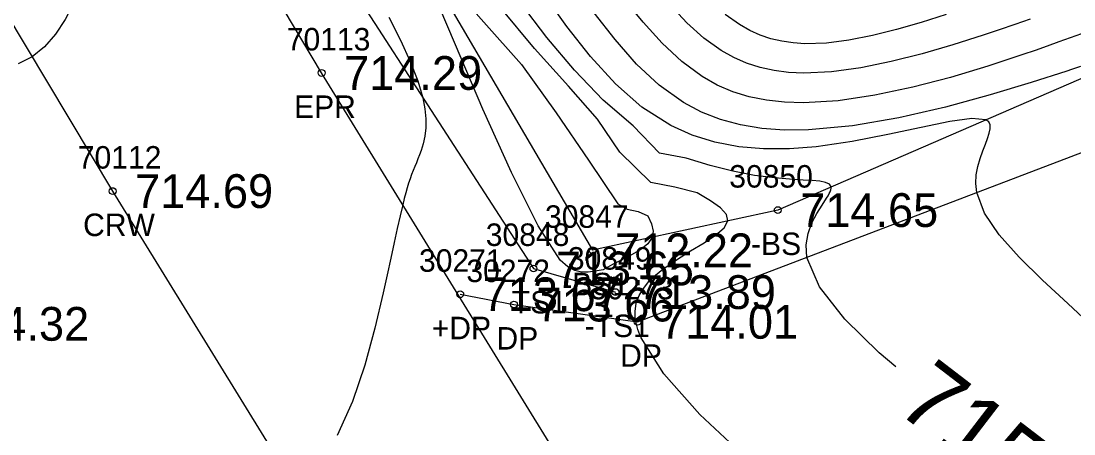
# Model space of a CAD drawing. Extents: x 1376587 to 1378239, y 1000335 to 1003031.
# Drawn here: x 1377178.89 to 1377225.72, y 1001951.31 to 1001969.67 of the extents above; entities that cross this region are included whole.
import ezdxf

# ---------------------------------------------------------------- set-up
doc = ezdxf.new("R2010")
doc.units = 0
for name, color, linetype in [('RD_DTM_BkLn1', 7, 'Continuous'), ('RD_DTM_BkLn2', 7, 'Continuous'), ('RD_DTM_BkLn_txCode', 7, 'Continuous'), ('RD_DTM_Major1', 7, 'Continuous'), ('RD_DTM_Major1_Lbl', 7, 'Continuous'), ('RD_DTM_Minor1', 7, 'Continuous'), ('RD_EX_Driveway', 7, 'Continuous'), ('RD_EX_Driveway_txCode', 7, 'Continuous'), ('RD_EX_Road', 7, 'Continuous'), ('RD_EX_Road_txCode', 7, 'Continuous'), ('RD_EX_TX_Driveway_ELEV', 7, 'Continuous'), ('RD_EX_TX_Misc_ELEV', 7, 'Continuous'), ('RD_EX_TX_Road_ELEV', 7, 'Continuous'), ('RD_HC_Survey_ELEV', 7, 'Continuous'), ('RD_HC_Survey_txCode', 7, 'Continuous'), ('RD_SMD_Locator', 7, 'Continuous')]:
    doc.layers.add(name, color=color, linetype=linetype)

msp = doc.modelspace()

# ---------------------------------------------------------------- linework, layer by layer
at = {"layer": 'RD_DTM_BkLn1'}
msp.add_lwpolyline([(1377340.411, 1001702.156), (1377308.865, 1001753.727), (1377278.246, 1001805.238), (1377245.962, 1001858.008), (1377214.824, 1001910.42), (1377182.966, 1001962.109), (1377151.242, 1002015.115), (1377120.387, 1002065.538), (1377089.615, 1002116.564), (1377055.769, 1002172.475), (1377024.269, 1002225.826), (1377004.131, 1002257.876), (1377003.447, 1002259.314)], dxfattribs=at)
at = {"layer": 'RD_DTM_BkLn2'}
for points in [[(1376977.592, 1002343.743), (1376991.525, 1002318.779), (1377012.226, 1002283.102), (1377032.893, 1002247.364), (1377053.281, 1002213.6), (1377075.695, 1002176.413), (1377096.747, 1002142.056), (1377117.513, 1002106.979), (1377138.493, 1002071.226), (1377160.243, 1002035.712), (1377181.074, 1001999.107), (1377204.311, 1001959.476)], [(1376971.766, 1002339.684), (1376984.16, 1002314.581), (1377005.368, 1002280.112), (1377027.082, 1002243.848), (1377048.279, 1002210.776), (1377069.87, 1002173.423), (1377092.065, 1002138.92), (1377112.017, 1002104.252), (1377133.641, 1002068.495), (1377155.53, 1002032.726), (1377177.087, 1001996.618), (1377201.678, 1001958.67), (1377205.328, 1001957.618)], [(1377337.57, 1002021.804), (1377291.844, 1001996.183), (1377254.242, 1001979.335), (1377212.545, 1001961.265), (1377204.311, 1001959.476)]]:
    msp.add_lwpolyline(points, dxfattribs=at)
at = {"layer": 'RD_DTM_Major1'}
for points in [[(1377183.682, 1001977.716), (1377183.402, 1001976.612), (1377182.968, 1001975.114), (1377182.491, 1001973.636), (1377181.985, 1001972.226), (1377181.63, 1001971.328), (1377181.258, 1001970.496), (1377180.859, 1001969.744), (1377180.422, 1001969.083), (1377179.936, 1001968.525), (1377179.39, 1001968.084), (1377178.768, 1001967.764)], [(1377217.8, 1001954.296), (1377217.059, 1001954.92), (1377215.525, 1001956.413), (1377214.395, 1001957.846), (1377213.834, 1001959.163), (1377213.803, 1001959.715), (1377213.891, 1001960.226), (1377214.063, 1001960.694), (1377214.282, 1001961.114), (1377214.513, 1001961.485), (1377214.72, 1001961.802), (1377214.782, 1001961.903), (1377214.835, 1001961.997), (1377214.877, 1001962.083), (1377214.906, 1001962.161), (1377214.92, 1001962.232), (1377214.919, 1001962.294), (1377214.843, 1001962.413), (1377214.671, 1001962.493), (1377214.413, 1001962.544), (1377214.08, 1001962.576), (1377213.682, 1001962.6), (1377213.23, 1001962.625), (1377212.416, 1001962.692), (1377211.515, 1001962.807), (1377210.549, 1001962.988), (1377209.544, 1001963.252), (1377208.474, 1001963.568), (1377207.281, 1001963.8), (1377206.116, 1001965.014), (1377204.782, 1001966.158), (1377203.505, 1001967.483), (1377202.281, 1001968.94), (1377201.103, 1001970.479)], [(1377220.032, 1001969.959), (1377218.928, 1001969.607), (1377217.833, 1001969.289), (1377216.757, 1001969.02), (1377215.712, 1001968.815), (1377214.707, 1001968.69), (1377213.754, 1001968.662), (1377213.229, 1001968.696), (1377212.723, 1001968.77), (1377212.234, 1001968.886), (1377211.759, 1001969.047), (1377211.297, 1001969.253), (1377210.846, 1001969.509), (1377210.211, 1001969.962)]]:
    msp.add_lwpolyline(points, dxfattribs=at)
at = {"layer": 'RD_DTM_Minor1'}
for points in [[(1377197.988, 1001971.302), (1377199.478, 1001969.622), (1377201.148, 1001967.738), (1377202.695, 1001965.584), (1377204.122, 1001963.479), (1377205.433, 1001961.544), (1377205.845, 1001961.303), (1377206.344, 1001961.207), (1377206.763, 1001961.011), (1377206.929, 1001960.653), (1377206.997, 1001960.334), (1377206.953, 1001960.05), (1377206.766, 1001959.768), (1377206.46, 1001959.516), (1377206.072, 1001959.285), (1377205.64, 1001959.064), (1377205.199, 1001958.842), (1377204.786, 1001958.609), (1377204.432, 1001958.552), (1377204.112, 1001958.508), (1377203.811, 1001958.505), (1377203.514, 1001958.573), (1377203.206, 1001958.74), (1377202.872, 1001959.036)], [(1377202.872, 1001959.036), (1377201.886, 1001960.571), (1377200.699, 1001962.942), (1377199.433, 1001965.755), (1377198.207, 1001968.617), (1377197.142, 1001971.135)], [(1377226.579, 1001956.057), (1377225.442, 1001957.108), (1377224.316, 1001958.15), (1377223.276, 1001959.174), (1377222.393, 1001960.17), (1377221.741, 1001961.131), (1377221.393, 1001962.045), (1377221.351, 1001962.448), (1377221.373, 1001962.837), (1377221.443, 1001963.209), (1377221.545, 1001963.561), (1377221.664, 1001963.892), (1377221.783, 1001964.199), (1377221.879, 1001964.454), (1377221.952, 1001964.683), (1377221.991, 1001964.884), (1377221.986, 1001965.051), (1377221.926, 1001965.183), (1377221.799, 1001965.276), (1377221.183, 1001965.333), (1377220.193, 1001965.198), (1377218.917, 1001964.937), (1377217.443, 1001964.618), (1377215.858, 1001964.308), (1377214.252, 1001964.075), (1377213.062, 1001963.985), (1377211.913, 1001963.986), (1377210.808, 1001964.083), (1377209.75, 1001964.284), (1377208.742, 1001964.595), (1377207.786, 1001965.023), (1377206.507, 1001965.844), (1377205.324, 1001966.879), (1377204.217, 1001968.086), (1377203.167, 1001969.421), (1377202.155, 1001970.845)], [(1377211.083, 1001950.305), (1377209.081, 1001952.182), (1377207.479, 1001953.984), (1377206.465, 1001955.592), (1377206.411, 1001955.717), (1377206.363, 1001955.84), (1377206.321, 1001955.96), (1377206.286, 1001956.078), (1377206.256, 1001956.194), (1377206.232, 1001956.307), (1377206.22, 1001956.384), (1377206.21, 1001956.459), (1377206.204, 1001956.533), (1377206.2, 1001956.606), (1377206.199, 1001956.679), (1377206.2, 1001956.75), (1377206.255, 1001957.12), (1377206.38, 1001957.464), (1377206.569, 1001957.785), (1377206.813, 1001958.086), (1377207.103, 1001958.37), (1377207.433, 1001958.64), (1377208.036, 1001959.058), (1377208.666, 1001959.448), (1377209.267, 1001959.813), (1377209.783, 1001960.156), (1377210.157, 1001960.478), (1377210.332, 1001960.784), (1377210.271, 1001961.074), (1377209.999, 1001961.368), (1377209.552, 1001961.683), (1377208.968, 1001962.037), (1377207.966, 1001962.281), (1377206.907, 1001962.484), (1377205.523, 1001963.839), (1377204.532, 1001965.301), (1377203.232, 1001966.772), (1377201.721, 1001968.454), (1377200.204, 1001970.285)], [(1377226.053, 1001969.105), (1377225.552, 1001968.922), (1377225.043, 1001968.738), (1377224.523, 1001968.553), (1377223.992, 1001968.366), (1377223.447, 1001968.178), (1377221.881, 1001967.662), (1377220.235, 1001967.167), (1377218.551, 1001966.725), (1377216.87, 1001966.368), (1377215.235, 1001966.127), (1377213.687, 1001966.034), (1377212.844, 1001966.059), (1377212.042, 1001966.148), (1377211.277, 1001966.304), (1377210.548, 1001966.529), (1377209.851, 1001966.826), (1377209.184, 1001967.199), (1377208.273, 1001967.867), (1377207.402, 1001968.679), (1377206.555, 1001969.617), (1377205.718, 1001970.662)], [(1377223.777, 1001969.753), (1377223.083, 1001969.514), (1377222.385, 1001969.277), (1377221.677, 1001969.042), (1377220.334, 1001968.614), (1377218.966, 1001968.213), (1377217.595, 1001967.864), (1377216.246, 1001967.589), (1377214.941, 1001967.411), (1377213.705, 1001967.354), (1377213.029, 1001967.385), (1377212.381, 1001967.467), (1377211.759, 1001967.603), (1377211.161, 1001967.795), (1377210.585, 1001968.045), (1377210.028, 1001968.358), (1377209.257, 1001968.915), (1377208.508, 1001969.594), (1377207.767, 1001970.385)], [(1377195.249, 1001969.844), (1377195.766, 1001968.813), (1377196.199, 1001967.869), (1377196.537, 1001967.015), (1377196.765, 1001966.251), (1377196.856, 1001965.766), (1377196.895, 1001965.323), (1377196.888, 1001964.92), (1377196.845, 1001964.552), (1377196.774, 1001964.216), (1377196.681, 1001963.908), (1377196.615, 1001963.723), (1377196.545, 1001963.545), (1377196.473, 1001963.371), (1377196.4, 1001963.198), (1377196.328, 1001963.024), (1377196.258, 1001962.844), (1377196.192, 1001962.66), (1377196.128, 1001962.466), (1377196.065, 1001962.256), (1377196.001, 1001962.029), (1377195.936, 1001961.779), (1377195.868, 1001961.505), (1377195.751, 1001961.01), (1377195.623, 1001960.447), (1377195.484, 1001959.818), (1377195.332, 1001959.129), (1377195.167, 1001958.383), (1377194.989, 1001957.584), (1377194.622, 1001956.013), (1377194.179, 1001954.371), (1377193.632, 1001952.751), (1377192.952, 1001951.245)], [(1377226.011, 1001967.647), (1377225.612, 1001967.514), (1377225.401, 1001967.444), (1377223.822, 1001966.935), (1377221.992, 1001966.384), (1377219.999, 1001965.844), (1377217.928, 1001965.369), (1377215.868, 1001965.013), (1377213.906, 1001964.83), (1377212.845, 1001964.822), (1377211.842, 1001964.894), (1377210.895, 1001965.048), (1377210, 1001965.29), (1377209.154, 1001965.621), (1377208.353, 1001966.045), (1377207.276, 1001966.816), (1377206.267, 1001967.759), (1377205.309, 1001968.843), (1377204.383, 1001970.041)]]:
    msp.add_lwpolyline(points, dxfattribs=at)
at = {"layer": 'RD_EX_Driveway'}
msp.add_lwpolyline([(1377198.424, 1001957.522), (1377200.814, 1001957.063), (1377206.313, 1001956.296), (1377237.765, 1001968.287), (1377271.947, 1001983.935), (1377310.876, 1002003.146)], dxfattribs=at)
at = {"layer": 'RD_EX_Road'}
msp.add_lwpolyline([(1377350.339, 1001708.261), (1377317.923, 1001758.892), (1377286.961, 1001809.893), (1377254.767, 1001863.401), (1377224.604, 1001914.857), (1377192.26, 1001967.361), (1377160.973, 1002019.841), (1377129.715, 1002070.663), (1377099.389, 1002121.709), (1377064.159, 1002179.082), (1377033.485, 1002231.09), (1377014.7, 1002262.97), (1377013.314, 1002264.907)], dxfattribs=at)
at = {"layer": 'RD_SMD_Locator'}
for centre in [(1377192.26, 1001967.361), (1377182.966, 1001962.109), (1377212.545, 1001961.265), (1377204.311, 1001959.476), (1377201.678, 1001958.67), (1377198.424, 1001957.522), (1377205.328, 1001957.618), (1377200.814, 1001957.063), (1377206.313, 1001956.296)]:
    msp.add_circle(centre, 0.15, dxfattribs=at)

# ---------------------------------------------------------------- texts
at = {"layer": 'RD_DTM_BkLn_txCode'}
for s, p in [('30850', (1377210.388, 1001962.265)), ('30847', (1377202.193, 1001960.476)), ('30848', (1377199.56, 1001959.67)), ('-BS', (1377211.356, 1001959.265)), ('30849', (1377203.21, 1001958.618)), ('-BS1', (1377202.957, 1001957.476)), ('TS1', (1377200.717, 1001956.67)), ('-TS1', (1377203.958, 1001955.618))]:
    msp.add_text(s, height=1, dxfattribs=at).set_placement(p)
at = {"layer": 'RD_DTM_Major1_Lbl'}
msp.add_text('715', height=3, rotation=322.5171, dxfattribs=at).set_placement((1377217.718, 1001952.386))
at = {"layer": 'RD_EX_Driveway_txCode'}
for s, p in [('30271', (1377196.589, 1001958.522)), ('30272', (1377198.696, 1001958.063)), ('30273', (1377204.195, 1001957.296)), ('+DP', (1377197.156, 1001955.522)), ('DP', (1377200.034, 1001955.063)), ('DP', (1377205.533, 1001954.296))]:
    msp.add_text(s, height=1, dxfattribs=at).set_placement(p)
at = {"layer": 'RD_EX_Road_txCode'}
for s, p in [('70113', (1377190.709, 1001968.361)), ('EPR', (1377191.032, 1001965.361))]:
    msp.add_text(s, height=1, dxfattribs=at).set_placement(p)
at = {"layer": 'RD_EX_TX_Driveway_ELEV'}
for s, p in [('713.67', (1377199.424, 1001956.772)), ('713.66', (1377201.814, 1001956.313)), ('714.01', (1377207.313, 1001955.546))]:
    msp.add_text(s, height=1.5, dxfattribs=at).set_placement(p)
at = {"layer": 'RD_EX_TX_Misc_ELEV'}
for s, p in [('714.65', (1377213.545, 1001960.515)), ('712.22', (1377205.311, 1001958.726)), ('713.65', (1377202.678, 1001957.92)), ('713.89', (1377206.328, 1001956.868))]:
    msp.add_text(s, height=1.5, dxfattribs=at).set_placement(p)
at = {"layer": 'RD_EX_TX_Road_ELEV'}
for s, p in [('714.29', (1377193.26, 1001966.611)), ('714.32', (1377175.784, 1001955.457))]:
    msp.add_text(s, height=1.5, dxfattribs=at).set_placement(p)
at = {"layer": 'RD_HC_Survey_ELEV'}
msp.add_text('714.69', height=1.5, dxfattribs=at).set_placement((1377183.966, 1001961.359))
at = {"layer": 'RD_HC_Survey_txCode'}
for s, p in [('70112', (1377181.415, 1001963.109)), ('CRW', (1377181.651, 1001960.109))]:
    msp.add_text(s, height=1, dxfattribs=at).set_placement(p)

doc.saveas('drawing.dxf')
